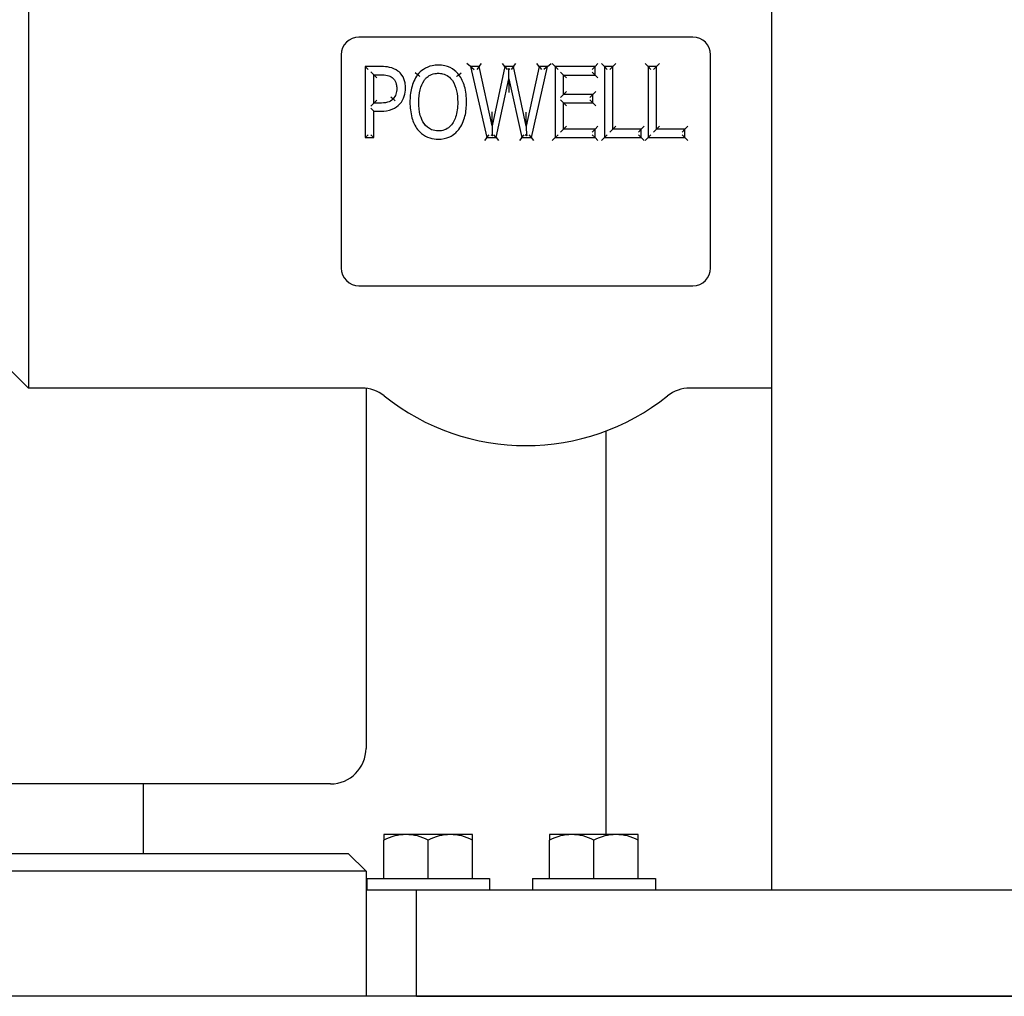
# Model space of a CAD drawing. Header units: inches. Extents: x 18 to 846, y -44 to 561.
# Tile 446 of 637: x 441.46 to 444.92, y 256.83 to 260.27. Entities that reach past the tile are written whole.
import ezdxf

# ---------------------------------------------------------------- set-up
doc = ezdxf.new("R2010")
doc.units = ezdxf.units.IN
doc.header["$LTSCALE"] = 24
doc.header["$MEASUREMENT"] = 0
doc.layers.add('Visible (ANSI)', color=7, linetype='Continuous', lineweight=30)

msp = doc.modelspace()

# ---------------------------------------------------------------- linework, layer by layer
at = {"layer": 'Visible (ANSI)'}
for p, q in [((444.10543, 292.9565), (444.10543, 257.2065)), ((441.49093, 260.5665), (441.49093, 258.9715)), ((443.82843, 260.2065), (442.65343, 260.2065)), ((442.59093, 260.144), (442.59093, 259.394)), ((443.89093, 259.394), (443.89093, 260.144)), ((442.67562, 260.1027), (442.68603, 260.09229)), ((442.67562, 260.1027), (442.67562, 259.8527)), ((442.73214, 260.1027), (442.67562, 260.1027)), ((443.04576, 260.1027), (443.03267, 260.11312)), ((443.04576, 260.1027), (443.05884, 260.09229)), ((443.04576, 260.1027), (443.10329, 259.8527)), ((443.07635, 260.1027), (443.04576, 260.1027)), ((443.07635, 260.1027), (443.06796, 260.09229)), ((443.07635, 260.1027), (443.08474, 260.11312)), ((443.12173, 259.89464), (443.07635, 260.1027)), ((443.1667, 260.1027), (443.12173, 259.89464)), ((443.1667, 260.1027), (443.1583, 260.11312)), ((443.1667, 260.1027), (443.17511, 260.09229)), ((443.19709, 260.1027), (443.1667, 260.1027)), ((443.19709, 260.1027), (443.18869, 260.09229)), ((443.19709, 260.1027), (443.2055, 260.11312)), ((443.24247, 259.89282), (443.19709, 260.1027)), ((443.28745, 260.1027), (443.24247, 259.89282)), ((443.2603, 259.8527), (443.31682, 260.1027)), ((443.28745, 260.1027), (443.27903, 260.11312)), ((443.28745, 260.1027), (443.29587, 260.09229)), ((443.31682, 260.1027), (443.28745, 260.1027)), ((443.31682, 260.1027), (443.30379, 260.09229)), ((443.31682, 260.1027), (443.32986, 260.11312)), ((443.33315, 260.11312), (443.34357, 260.1027)), ((443.34357, 260.1027), (443.35398, 260.09229)), ((443.34357, 260.1027), (443.34357, 259.8527)), ((443.48417, 260.1027), (443.34357, 260.1027)), ((443.48417, 260.1027), (443.47375, 260.09229)), ((443.48417, 260.1027), (443.49458, 260.11312)), ((443.48417, 260.07313), (443.48417, 260.1027)), ((443.51699, 260.1027), (443.50657, 260.11312)), ((443.51699, 260.1027), (443.5274, 260.09229)), ((443.51699, 260.1027), (443.51699, 259.8527)), ((443.54697, 260.1027), (443.51699, 260.1027)), ((443.54697, 260.1027), (443.53655, 260.09229)), ((443.54697, 260.1027), (443.55739, 260.11312)), ((443.54697, 259.88228), (443.54697, 260.1027)), ((443.67076, 260.1027), (443.66034, 260.11312)), ((443.67076, 260.1027), (443.67076, 259.8527)), ((443.67076, 260.1027), (443.68117, 260.09229)), ((443.70074, 260.1027), (443.67076, 260.1027)), ((443.70074, 260.1027), (443.69032, 260.09229)), ((443.70074, 260.1027), (443.71116, 260.11312)), ((443.70074, 259.88228), (443.70074, 260.1027)), ((442.69518, 260.08435), (442.7056, 260.07394)), ((442.7056, 259.97426), (442.7056, 260.07394)), ((442.7056, 260.07394), (442.73032, 260.07394)), ((442.71602, 260.06352), (442.7056, 260.07394)), ((442.85998, 260.07414), (442.85173, 260.08051)), ((443.00503, 260.07414), (443.01324, 260.08056)), ((443.1808, 260.09523), (443.17716, 260.09229)), ((443.18088, 260.06016), (443.1808, 260.09523)), ((443.18446, 260.09229), (443.1808, 260.09523)), ((443.37355, 260.07313), (443.36313, 260.08354)), ((443.37355, 260.07313), (443.48417, 260.07313)), ((443.37355, 260.00465), (443.37355, 260.07313)), ((443.37355, 260.07313), (443.38397, 260.06271)), ((443.48417, 260.07313), (443.47375, 260.08354)), ((443.48417, 260.07313), (443.49458, 260.06271)), ((443.13611, 259.8527), (443.18088, 260.06016)), ((443.18088, 260.06016), (443.22667, 259.8527)), ((443.18088, 260.06016), (443.181, 260.01131)), ((442.76583, 259.99611), (442.77367, 259.98925)), ((443.37355, 260.00465), (443.36313, 259.99423)), ((443.37355, 260.00465), (443.38397, 260.01507)), ((443.47667, 260.00465), (443.37355, 260.00465)), ((443.47667, 260.00465), (443.46625, 259.99423)), ((443.47667, 260.00465), (443.48709, 260.01507)), ((443.47667, 259.97507), (443.47667, 260.00465)), ((442.69518, 259.96384), (442.7056, 259.97426)), ((442.71602, 259.98468), (442.7056, 259.97426)), ((442.72606, 259.97426), (442.7056, 259.97426)), ((443.37355, 259.97507), (443.36313, 259.98549)), ((443.37355, 259.97507), (443.47667, 259.97507)), ((443.37355, 259.88228), (443.37355, 259.97507)), ((443.37355, 259.97507), (443.38397, 259.96465)), ((443.47667, 259.97507), (443.46625, 259.98549)), ((443.47667, 259.97507), (443.48709, 259.96465)), ((442.7056, 259.9459), (442.69518, 259.95631)), ((442.7056, 259.8527), (442.7056, 259.9459)), ((442.7056, 259.9459), (442.73093, 259.9459)), ((443.12173, 259.89464), (443.12168, 259.94373)), ((443.24247, 259.89282), (443.24243, 259.94232)), ((443.12173, 259.89464), (443.12176, 259.86004)), ((443.24247, 259.89282), (443.2425, 259.85968)), ((443.37355, 259.88228), (443.38397, 259.8927)), ((443.48417, 259.88228), (443.49458, 259.8927)), ((443.54697, 259.88228), (443.55739, 259.8927)), ((443.64705, 259.88228), (443.65747, 259.8927)), ((443.70074, 259.88228), (443.71116, 259.8927)), ((443.80082, 259.88228), (443.81124, 259.8927)), ((442.67562, 259.8527), (442.68603, 259.86312)), ((442.7056, 259.8527), (442.69518, 259.86312)), ((443.10329, 259.8527), (443.11158, 259.86312)), ((443.11794, 259.86312), (443.12176, 259.86004)), ((443.12176, 259.86004), (443.12557, 259.86312)), ((443.13611, 259.8527), (443.1277, 259.86312)), ((443.22667, 259.8527), (443.23504, 259.86312)), ((443.2425, 259.85968), (443.23824, 259.86312)), ((443.24676, 259.86312), (443.2425, 259.85968)), ((443.2603, 259.8527), (443.25198, 259.86312)), ((443.34357, 259.8527), (443.35398, 259.86312)), ((443.37355, 259.88228), (443.36313, 259.87187)), ((443.48417, 259.88228), (443.37355, 259.88228)), ((443.48417, 259.88228), (443.47375, 259.87187)), ((443.48417, 259.8527), (443.47375, 259.86312)), ((443.48417, 259.8527), (443.48417, 259.88228)), ((443.51699, 259.8527), (443.5274, 259.86312)), ((443.54697, 259.88228), (443.53655, 259.87187)), ((443.64705, 259.88228), (443.54697, 259.88228)), ((443.64705, 259.88228), (443.63664, 259.87187)), ((443.64705, 259.8527), (443.63664, 259.86312)), ((443.64705, 259.8527), (443.64705, 259.88228)), ((443.67076, 259.8527), (443.68117, 259.86312)), ((443.70074, 259.88228), (443.69032, 259.87187)), ((443.80082, 259.88228), (443.70074, 259.88228)), ((443.80082, 259.88228), (443.7904, 259.87187)), ((443.80082, 259.8527), (443.7904, 259.86312)), ((443.80082, 259.8527), (443.80082, 259.88228)), ((442.67562, 259.8527), (442.7056, 259.8527)), ((443.10329, 259.8527), (443.095, 259.84229)), ((443.10329, 259.8527), (443.13611, 259.8527)), ((443.13611, 259.8527), (443.14452, 259.84229)), ((443.22667, 259.8527), (443.2183, 259.84229)), ((443.22667, 259.8527), (443.2603, 259.8527)), ((443.26863, 259.84229), (443.2603, 259.8527)), ((443.34357, 259.8527), (443.33315, 259.84229)), ((443.34357, 259.8527), (443.48417, 259.8527)), ((443.48417, 259.8527), (443.49458, 259.84229)), ((443.50657, 259.84229), (443.51699, 259.8527)), ((443.51699, 259.8527), (443.64705, 259.8527)), ((443.64705, 259.8527), (443.65747, 259.84229)), ((443.66034, 259.84229), (443.67076, 259.8527)), ((443.67076, 259.8527), (443.80082, 259.8527)), ((443.80082, 259.8527), (443.81124, 259.84229)), ((442.65343, 259.3315), (443.82843, 259.3315)), ((441.42843, 259.034), (441.49093, 258.9715)), ((442.66421, 258.9715), (441.49093, 258.9715)), ((442.67843, 258.97069), (442.67843, 257.704)), ((444.10543, 258.9715), (443.81765, 258.9715)), ((443.52218, 258.82024), (443.52218, 257.4005)), ((442.55343, 257.579), (427.80343, 257.579)), ((441.89445, 257.579), (441.89445, 257.334)), ((442.81918, 257.4005), (442.74118, 257.4005)), ((442.74118, 257.4005), (442.74118, 257.38128)), ((442.97518, 257.4005), (442.81918, 257.4005)), ((443.05318, 257.4005), (442.97518, 257.4005)), ((443.05318, 257.38128), (443.05318, 257.4005)), ((443.40243, 257.4005), (443.32443, 257.4005)), ((443.32443, 257.4005), (443.32443, 257.38128)), ((443.55843, 257.4005), (443.40243, 257.4005)), ((443.63643, 257.4005), (443.55843, 257.4005)), ((443.63643, 257.38128), (443.63643, 257.4005)), ((442.74118, 257.2455), (442.74118, 257.38128)), ((442.89718, 257.2455), (442.89718, 257.38128)), ((443.05318, 257.2455), (443.05318, 257.38128)), ((443.32443, 257.2455), (443.32443, 257.38128)), ((443.48043, 257.2455), (443.48043, 257.38128)), ((443.63643, 257.2455), (443.63643, 257.38128)), ((427.74093, 257.334), (442.61593, 257.334)), ((442.61593, 257.334), (442.67843, 257.2715)), ((442.67843, 257.2715), (427.67843, 257.2715)), ((442.67843, 257.2715), (442.67843, 256.8315)), ((442.68118, 257.2455), (443.11318, 257.2455)), ((442.68118, 257.2455), (442.68118, 257.2065)), ((443.11318, 257.2455), (443.11318, 257.2065)), ((443.26443, 257.2455), (443.69643, 257.2455)), ((443.26443, 257.2455), (443.26443, 257.2065)), ((443.69643, 257.2455), (443.69643, 257.2065)), ((442.67843, 257.2065), (442.85543, 257.2065)), ((442.85543, 257.2065), (446.85543, 257.2065)), ((442.85543, 256.8315), (442.85543, 257.2065)), ((520.67843, 256.8315), (349.67843, 256.8315)), ((442.85543, 256.8315), (446.85543, 256.8315))]:
    msp.add_line(p, q, dxfattribs=at)
for centre, radius, start, end in [((442.65343, 260.144), 0.0625, 90, 180), ((443.82843, 260.144), 0.0625, 0, 90), ((442.65343, 259.394), 0.0625, 180, 270), ((443.82843, 259.394), 0.0625, 270, 0), ((442.66421, 258.8465), 0.125, 51.30526, 90), ((443.81765, 258.8465), 0.125, 90, 128.69474), ((443.24093, 259.5665), 0.7975, 231.30526, 308.69474), ((442.55343, 257.704), 0.125, 270, 0)]:
    msp.add_arc(centre, radius, start, end, dxfattribs=at)
for centre, start_param, end_param in [((442.81918, 257.17988), 0, 0.4205343), ((442.81918, 257.17988), 5.862651, 6.2831853), ((442.97518, 257.17988), 0, 0.4205343), ((442.97518, 257.17988), 5.862651, 6.2831853), ((443.40243, 257.17988), 0, 0.4205343), ((443.40243, 257.17988), 5.862651, 6.2831853), ((443.55843, 257.17988), 0, 0.4205343), ((443.55843, 257.17988), 5.862651, 6.2831853)]:
    msp.add_ellipse(centre, major_axis=(0, 0.22062), ratio=0.8660254, start_param=start_param, end_param=end_param, dxfattribs=at)
for points, knots in [([(442.79069, 260.0871), (442.78211, 260.09374), (442.77152, 260.09802), (442.75152, 260.10217), (442.74171, 260.1027), (442.73214, 260.1027)], [-0.13886282, -0.13886282, -0.13886282, -0.13886282, -0.06943141, -0.06943141, 0, 0, 0, 0]), ([(442.93251, 260.10797), (442.92567, 260.10797), (442.91864, 260.10738), (442.90059, 260.10375), (442.88981, 260.09942), (442.87245, 260.08779), (442.86564, 260.08128), (442.85998, 260.07414)], [-0.18591653, -0.18591653, -0.18591653, -0.18591653, -0.1383387, -0.1383387, -0.06221417, -0.06221417, 0, 0, 0, 0]), ([(443.00503, 260.07414), (443.00073, 260.07953), (442.99579, 260.08449), (442.9802, 260.09674), (442.96839, 260.10244), (442.94816, 260.1072), (442.94021, 260.10797), (442.93251, 260.10797)], [-0.18588354, -0.18588354, -0.18588354, -0.18588354, -0.13912509, -0.13912509, -0.05350965, -0.05350965, 0, 0, 0, 0]), ([(442.73032, 260.07394), (442.73846, 260.07394), (442.74656, 260.07342), (442.75372, 260.07181), (442.7598, 260.07044), (442.76547, 260.06795), (442.77023, 260.06441)], [-0.1225061, -0.1225061, -0.1225061, -0.1225061, -0.0569635, -0.0569635, -0.0569635, 0, 0, 0, 0]), ([(442.77023, 260.06441), (442.77204, 260.06309), (442.77372, 260.06162), (442.78008, 260.05494), (442.78327, 260.04843), (442.78598, 260.03634), (442.78644, 260.03136), (442.78644, 260.02633)], [-0.13348426, -0.13348426, -0.13348426, -0.13348426, -0.11183803, -0.11183803, -0.04301463, -0.04301463, 0, 0, 0, 0]), ([(442.81743, 260.02734), (442.81743, 260.03311), (442.81703, 260.03908), (442.81424, 260.05467), (442.81046, 260.06433), (442.8008, 260.07812), (442.79602, 260.08306), (442.79069, 260.0871)], [-0.14770424, -0.14770424, -0.14770424, -0.14770424, -0.10744801, -0.10744801, -0.04303805, -0.04303805, 0, 0, 0, 0]), ([(442.85998, 260.07414), (442.84944, 260.06014), (442.84261, 260.04385), (442.83439, 260.01092), (442.83303, 259.9941), (442.83303, 259.9777)], [-0.24071175, -0.24071175, -0.24071175, -0.24071175, -0.12035588, -0.12035588, 0, 0, 0, 0]), ([(442.86822, 260.06777), (442.8682, 260.06778), (442.86818, 260.0678), (442.86707, 260.06866), (442.86599, 260.06949), (442.864, 260.07103), (442.86311, 260.07172), (442.8616, 260.07288), (442.861, 260.07335), (442.86019, 260.07398), (442.85998, 260.07414), (442.85998, 260.07414)], [-0.041693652, -0.041693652, -0.041693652, -0.041693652, -0.041500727, -0.041500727, -0.031006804, -0.031006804, -0.020670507, -0.020670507, -0.010335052, -0.010335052, 0, 0, 0, 0]), ([(442.88247, 260.05327), (442.88484, 260.05668), (442.88748, 260.0599), (442.89447, 260.06693), (442.89904, 260.07036), (442.90404, 260.07292), (442.91086, 260.07642), (442.91852, 260.07837), (442.92852, 260.07913), (442.93051, 260.0792), (442.93251, 260.0792)], [-0.17427134, -0.17427134, -0.17427134, -0.17427134, -0.13854695, -0.13854695, -0.08695734, -0.08695734, -0.08695734, -0.01710615, -0.01710615, 0, 0, 0, 0]), ([(442.93251, 260.0792), (442.93753, 260.0792), (442.94253, 260.0787), (442.95499, 260.07591), (442.96211, 260.07274), (442.97384, 260.06413), (442.97857, 260.05906), (442.98255, 260.05327)], [-0.17407625, -0.17407625, -0.17407625, -0.17407625, -0.13064444, -0.13064444, -0.06115355, -0.06115355, 0, 0, 0, 0]), ([(442.99683, 260.06772), (442.99685, 260.06773), (442.99687, 260.06775), (442.99798, 260.06861), (442.99905, 260.06945), (443.00103, 260.071), (443.00192, 260.0717), (443.00342, 260.07287), (443.00401, 260.07334), (443.00483, 260.07397), (443.00503, 260.07414), (443.00503, 260.07414)], [-0.000192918, -0.000192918, -0.000192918, -0.000192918, 0, 0, 0.010492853, 0.010492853, 0.020828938, 0.020828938, 0.031164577, 0.031164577, 0.041500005, 0.041500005, 0.041500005, 0.041500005]), ([(443.03198, 259.9777), (443.03198, 259.99607), (443.03021, 260.01495), (443.02489, 260.03321), (443.02075, 260.04742), (443.01453, 260.06178), (443.00503, 260.07414)], [-0.24042706, -0.24042706, -0.24042706, -0.24042706, -0.10576732, -0.10576732, -0.10576732, 0, 0, 0, 0]), ([(442.86403, 259.9777), (442.86403, 259.99253), (442.86535, 260.00734), (442.86879, 260.02126), (442.87167, 260.03289), (442.87607, 260.04412), (442.88247, 260.05327)], [-0.21576633, -0.21576633, -0.21576633, -0.21576633, -0.09807128, -0.09807128, -0.09807128, 0, 0, 0, 0]), ([(442.98255, 260.05327), (442.98953, 260.0432), (442.99418, 260.03057), (442.99989, 260.00488), (443.00098, 259.99129), (443.00098, 259.9777)], [-0.2156668, -0.2156668, -0.2156668, -0.2156668, -0.1078334, -0.1078334, 0, 0, 0, 0]), ([(442.78644, 260.02633), (442.78644, 260.019), (442.78555, 260.0118), (442.7834, 260.00556), (442.78136, 259.99965), (442.778, 259.9941), (442.77367, 259.98925)], [-0.12076238, -0.12076238, -0.12076238, -0.12076238, -0.05871163, -0.05871163, -0.05871163, 0, 0, 0, 0]), ([(442.79778, 259.97183), (442.80485, 259.97951), (442.80975, 259.9889), (442.81596, 260.00764), (442.81743, 260.01765), (442.81743, 260.02734)], [-0.1325392, -0.1325392, -0.1325392, -0.1325392, -0.0662696, -0.0662696, 0, 0, 0, 0]), ([(442.77367, 259.98925), (442.76849, 259.98321), (442.76182, 259.97916), (442.74522, 259.9749), (442.73563, 259.97426), (442.72606, 259.97426)], [-0.15332819, -0.15332819, -0.15332819, -0.15332819, -0.07666409, -0.07666409, 0, 0, 0, 0]), ([(442.73093, 259.9459), (442.74371, 259.9459), (442.75725, 259.94691), (442.77053, 259.95248), (442.78081, 259.95679), (442.79034, 259.96361), (442.79778, 259.97183)], [-0.16530076, -0.16530076, -0.16530076, -0.16530076, -0.07374895, -0.07374895, -0.07374895, 0, 0, 0, 0]), ([(442.77367, 259.98925), (442.77367, 259.98925), (442.77387, 259.98908), (442.77465, 259.9884), (442.77522, 259.9879), (442.77665, 259.98665), (442.7775, 259.9859), (442.7794, 259.98425), (442.78042, 259.98335), (442.78148, 259.98243), (442.78149, 259.98241), (442.78151, 259.98239)], [-0.04149981, -0.04149981, -0.04149981, -0.04149981, -0.031164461, -0.031164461, -0.020828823, -0.020828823, -0.010492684, -0.010492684, 0, 0, 0.000192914, 0.000192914, 0.000192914, 0.000192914]), ([(442.83303, 259.9777), (442.83303, 259.95942), (442.83483, 259.94064), (442.84002, 259.9225), (442.8441, 259.90824), (442.85036, 259.89379), (442.85998, 259.88147)], [-0.23977561, -0.23977561, -0.23977561, -0.23977561, -0.10578463, -0.10578463, -0.10578463, 0, 0, 0, 0]), ([(442.93251, 259.8762), (442.9243, 259.8762), (442.91619, 259.87764), (442.89854, 259.88494), (442.8896, 259.89261), (442.88267, 259.90234), (442.87663, 259.9108), (442.87237, 259.92068), (442.86543, 259.94597), (442.86403, 259.96179), (442.86403, 259.9777)], [-0.3892503, -0.3892503, -0.3892503, -0.3892503, -0.31799453, -0.31799453, -0.21608738, -0.21608738, -0.21608738, -0.1261189, -0.1261189, 0, 0, 0, 0]), ([(443.00098, 259.9777), (443.00098, 259.96846), (443.00049, 259.95917), (442.99814, 259.94136), (442.99632, 259.93282), (442.98918, 259.91168), (442.98208, 259.89966), (442.9615, 259.8811), (442.94743, 259.8762), (442.93251, 259.8762)], [-0.3891734, -0.3891734, -0.3891734, -0.3891734, -0.31592277, -0.31592277, -0.24487833, -0.24487833, -0.12944227, -0.12944227, 0, 0, 0, 0]), ([(443.00503, 259.88147), (443.01595, 259.89545), (443.02245, 259.91195), (443.03047, 259.94458), (443.03198, 259.96133), (443.03198, 259.9777)], [-0.23972862, -0.23972862, -0.23972862, -0.23972862, -0.11986431, -0.11986431, 0, 0, 0, 0]), ([(442.85998, 259.88147), (442.86407, 259.87624), (442.86881, 259.87129), (442.88259, 259.86003), (442.89244, 259.85481), (442.91259, 259.84864), (442.92268, 259.84744), (442.93251, 259.84744)], [-0.18639154, -0.18639154, -0.18639154, -0.18639154, -0.14102384, -0.14102384, -0.06843551, -0.06843551, 0, 0, 0, 0]), ([(442.93251, 259.84744), (442.946, 259.84744), (442.96015, 259.85003), (442.97282, 259.85574), (442.98559, 259.8615), (442.99668, 259.8709), (443.00503, 259.88147)], [-0.18613429, -0.18613429, -0.18613429, -0.18613429, -0.09257124, -0.09257124, -0.09257124, 0, 0, 0, 0])]:
    msp.add_open_spline(points, degree=3, knots=knots, dxfattribs=at)

doc.saveas('drawing.dxf')
